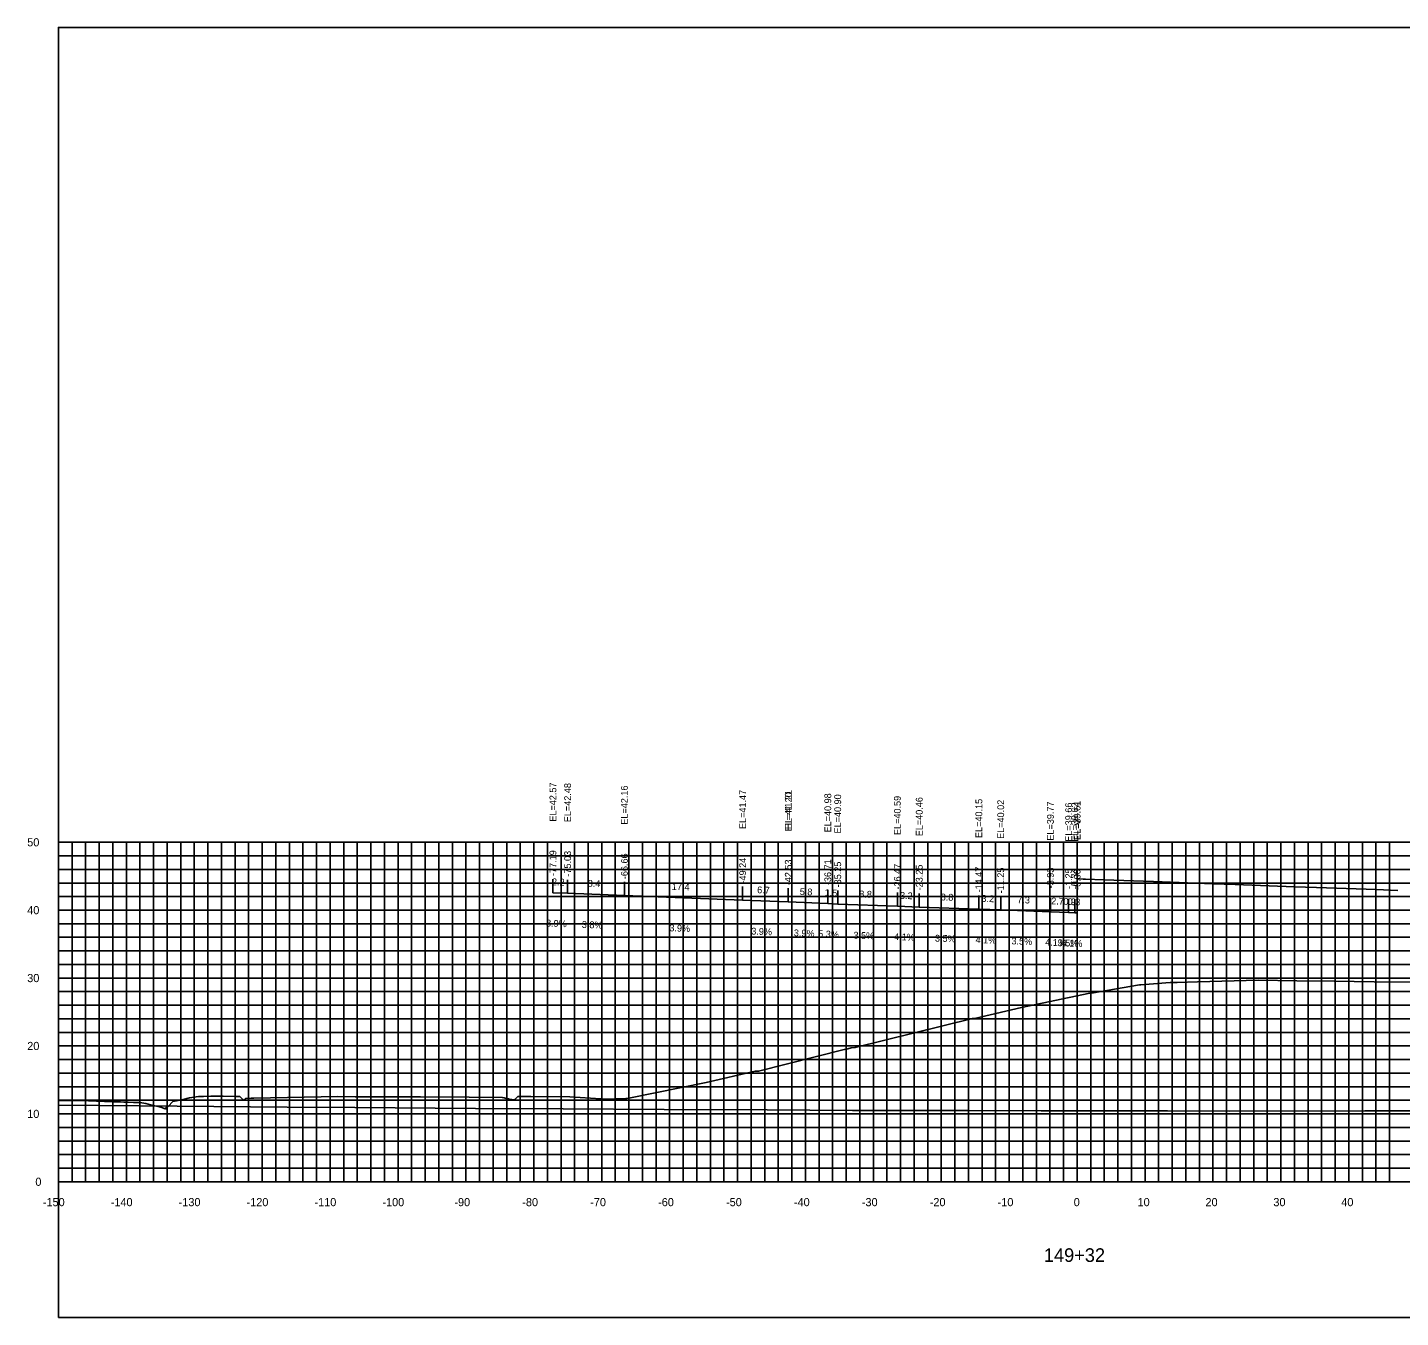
# Model space of a CAD drawing. Extents: x 1800880 to 1818864, y 245271 to 250560.
# Drawn here: x 1817789 to 1817991.2, y 248836 to 249026 of the extents above; entities that cross this region are included whole.
import ezdxf

# ---------------------------------------------------------------- set-up
doc = ezdxf.new("R2010")
doc.units = 0
for name, color, linetype in [('33', 7, 'Continuous'), ('ANNO-TXT', 7, 'Continuous'), ('AXIS', 7, 'Continuous'), ('CL-CNST', 7, 'Continuous'), ('DESIGN - DRAINAGE - Bridges', 7, 'Continuous'), ('Level 32', 7, 'Continuous'), ('Level 37', 7, 'Continuous'), ('Level 46', 7, 'Continuous'), ('Level 62', 7, 'Continuous'), ('SHT-BDR', 7, 'Continuous')]:
    doc.layers.add(name, color=color, linetype=linetype)

msp = doc.modelspace()

# ---------------------------------------------------------------- linework, layer by layer
at = {"layer": 'AXIS'}
msp.add_lwpolyline([(1817943.57, 248900.65), (1817944.48, 248900.62), (1817944.82, 248900.61), (1817947.5, 248900.5), (1817954.82, 248900.24), (1817963.6, 248899.93), (1817966.82, 248899.8), (1817975.6, 248899.49), (1817978.82, 248899.36), (1817987.6, 248899.06), (1817990.82, 248898.92)], dxfattribs=at)
at = {"layer": 'CL-CNST'}
msp.add_lwpolyline([(1817793.57, 248868.03), (1817797.97, 248867.96), (1817800.33, 248867.88), (1817800.44, 248867.88), (1817800.56, 248867.87), (1817800.69, 248867.87), (1817800.84, 248867.86), (1817801.01, 248867.86), (1817801.19, 248867.85), (1817801.41, 248867.84), (1817801.66, 248867.83), (1817801.95, 248867.82), (1817802.29, 248867.81), (1817802.7, 248867.8), (1817803.19, 248867.78), (1817803.81, 248867.76), (1817804.6, 248867.73), (1817805.66, 248867.69), (1817805.83, 248867.68), (1817806.42, 248867.55), (1817806.76, 248867.48), (1817808.78, 248866.99), (1817809.12, 248866.82), (1817809.3, 248866.81), (1817809.34, 248866.74), (1817809.55, 248867.18), (1817809.72, 248867.14), (1817810.39, 248867.84), (1817811.74, 248868.13), (1817812.86, 248868.41), (1817814.21, 248868.6), (1817814.61, 248868.6), (1817814.67, 248868.6), (1817814.92, 248868.6), (1817816.01, 248868.65), (1817816.09, 248868.65), (1817817.81, 248868.66), (1817817.84, 248868.66), (1817819.64, 248868.62), (1817820.26, 248868.58), (1817820.72, 248868.14), (1817820.87, 248868.05), (1817821.03, 248868.17), (1817821.04, 248868.19), (1817821.05, 248868.2), (1817821.06, 248868.22), (1817821.08, 248868.25), (1817821.1, 248868.28), (1817821.13, 248868.32), (1817821.96, 248868.34), (1817822.34, 248868.34), (1817834.71, 248868.58), (1817837.24, 248868.57), (1817846.89, 248868.54), (1817854.03, 248868.48), (1817858.91, 248868.45), (1817858.98, 248868.44), (1817859.2, 248868.39), (1817859.36, 248868.35), (1817859.49, 248868.32), (1817859.59, 248868.3), (1817859.68, 248868.28), (1817859.75, 248868.26), (1817859.8, 248868.25), (1817859.85, 248868.24), (1817859.9, 248868.23), (1817859.93, 248868.22), (1817859.97, 248868.21), (1817860, 248868.21), (1817860.67, 248868.12), (1817860.75, 248868.18), (1817861.23, 248868.61), (1817861.24, 248868.61), (1817863.1, 248868.61), (1817863.14, 248868.61), (1817868.88, 248868.55), (1817873.43, 248868.23), (1817873.76, 248868.22), (1817877.13, 248868.32), (1817877.24, 248868.32), (1817877.57, 248868.36), (1817888.96, 248870.66), (1817896.15, 248872.32), (1817896.36, 248872.32), (1817896.66, 248872.32), (1817909.27, 248875.51), (1817909.29, 248875.52), (1817909.79, 248875.64), (1817910.31, 248875.77), (1817910.86, 248875.79), (1817910.89, 248875.79), (1817928.15, 248880.1), (1817928.48, 248880.09), (1817935.39, 248881.69), (1817945.46, 248883.82), (1817945.71, 248883.82), (1817952.76, 248885.05), (1817952.94, 248885.05), (1817957.26, 248885.39), (1817958.31, 248885.39), (1817961.32, 248885.47), (1817970.3, 248885.73), (1817975.93, 248885.64), (1817981.43, 248885.56), (1817987.32, 248885.51), (1817993.17, 248885.46)], dxfattribs=at)
at = {"layer": 'DESIGN - DRAINAGE - Bridges'}
for p, q in [((1817793.51, 248906.04), (1817793.57, 248906.04)), ((1817793.57, 248856.04), (1817793.57, 248906.04)), ((1817793.51, 248896.04), (1817793.57, 248896.04)), ((1817793.51, 248886.04), (1817793.57, 248886.04)), ((1817793.51, 248876.04), (1817793.57, 248876.04)), ((1817793.51, 248866.04), (1817793.57, 248866.04)), ((1817793.51, 248856.04), (1817793.57, 248856.04)), ((1817793.57, 248856.04), (1818093.57, 248856.04)), ((1817793.57, 248855.98), (1817793.57, 248856.04)), ((1817803.57, 248855.98), (1817803.57, 248856.04)), ((1817813.57, 248855.98), (1817813.57, 248856.04)), ((1817823.57, 248855.98), (1817823.57, 248856.04)), ((1817833.57, 248855.98), (1817833.57, 248856.04)), ((1817843.57, 248855.98), (1817843.57, 248856.04)), ((1817853.57, 248855.98), (1817853.57, 248856.04)), ((1817863.57, 248855.98), (1817863.57, 248856.04)), ((1817873.57, 248855.98), (1817873.57, 248856.04)), ((1817883.57, 248855.98), (1817883.57, 248856.04)), ((1817893.57, 248855.98), (1817893.57, 248856.04)), ((1817903.57, 248855.98), (1817903.57, 248856.04)), ((1817913.57, 248855.98), (1817913.57, 248856.04)), ((1817923.57, 248855.98), (1817923.57, 248856.04)), ((1817933.57, 248855.98), (1817933.57, 248856.04)), ((1817943.57, 248855.98), (1817943.57, 248856.04)), ((1817953.57, 248855.98), (1817953.57, 248856.04)), ((1817963.57, 248855.98), (1817963.57, 248856.04)), ((1817973.57, 248855.98), (1817973.57, 248856.04)), ((1817983.57, 248855.98), (1817983.57, 248856.04))]:
    msp.add_line(p, q, dxfattribs=at)
at = {"layer": 'Level 37'}
for p, q in [((1817866.38, 248898.61), (1817866.38, 248900.61)), ((1817868.54, 248898.52), (1817868.54, 248900.52)), ((1817876.91, 248898.2), (1817876.91, 248900.2)), ((1817894.32, 248897.52), (1817894.32, 248899.52)), ((1817901.04, 248897.26), (1817901.04, 248899.26)), ((1817901.04, 248897.25), (1817901.04, 248899.25)), ((1817906.86, 248897.02), (1817906.86, 248899.02)), ((1817908.32, 248896.94), (1817908.32, 248898.94)), ((1817917.1, 248896.64), (1817917.1, 248898.64)), ((1817920.32, 248896.5), (1817920.32, 248898.5)), ((1817929.1, 248896.2), (1817929.1, 248898.2)), ((1817932.32, 248896.07), (1817932.32, 248898.07)), ((1817939.64, 248895.81), (1817939.64, 248897.81)), ((1817942.32, 248895.7), (1817942.32, 248897.7)), ((1817943.23, 248895.67), (1817943.23, 248897.67)), ((1817943.57, 248895.65), (1817943.57, 248897.65))]:
    msp.add_line(p, q, dxfattribs=at)
msp.add_lwpolyline([(1817793.57, 248836.04), (1818093.57, 248836.04), (1818093.57, 249026.04), (1817793.57, 249026.04)], close=True, dxfattribs=at)
at = {"layer": 'Level 46'}
for p, q in [((1817793.57, 248906.04), (1818093.57, 248906.04)), ((1817793.57, 248856.04), (1817793.57, 248906.04)), ((1817795.57, 248856.04), (1817795.57, 248906.04)), ((1817797.57, 248856.04), (1817797.57, 248906.04)), ((1817799.57, 248856.04), (1817799.57, 248906.04)), ((1817801.57, 248856.04), (1817801.57, 248906.04)), ((1817803.57, 248856.04), (1817803.57, 248906.04)), ((1817805.57, 248856.04), (1817805.57, 248906.04)), ((1817807.57, 248856.04), (1817807.57, 248906.04)), ((1817809.57, 248856.04), (1817809.57, 248906.04)), ((1817811.57, 248856.04), (1817811.57, 248906.04)), ((1817813.57, 248856.04), (1817813.57, 248906.04)), ((1817815.57, 248856.04), (1817815.57, 248906.04)), ((1817817.57, 248856.04), (1817817.57, 248906.04)), ((1817819.57, 248856.04), (1817819.57, 248906.04)), ((1817821.57, 248856.04), (1817821.57, 248906.04)), ((1817823.57, 248856.04), (1817823.57, 248906.04)), ((1817825.57, 248856.04), (1817825.57, 248906.04)), ((1817827.57, 248856.04), (1817827.57, 248906.04)), ((1817829.57, 248856.04), (1817829.57, 248906.04)), ((1817831.57, 248856.04), (1817831.57, 248906.04)), ((1817833.57, 248856.04), (1817833.57, 248906.04)), ((1817835.57, 248856.04), (1817835.57, 248906.04)), ((1817837.57, 248856.04), (1817837.57, 248906.04)), ((1817839.57, 248856.04), (1817839.57, 248906.04)), ((1817841.57, 248856.04), (1817841.57, 248906.04)), ((1817843.57, 248856.04), (1817843.57, 248906.04)), ((1817845.57, 248856.04), (1817845.57, 248906.04)), ((1817847.57, 248856.04), (1817847.57, 248906.04)), ((1817849.57, 248856.04), (1817849.57, 248906.04)), ((1817851.57, 248856.04), (1817851.57, 248906.04)), ((1817853.57, 248856.04), (1817853.57, 248906.04)), ((1817855.57, 248856.04), (1817855.57, 248906.04)), ((1817857.57, 248856.04), (1817857.57, 248906.04)), ((1817859.57, 248856.04), (1817859.57, 248906.04)), ((1817861.57, 248856.04), (1817861.57, 248906.04)), ((1817863.57, 248856.04), (1817863.57, 248906.04)), ((1817865.57, 248856.04), (1817865.57, 248906.04)), ((1817867.57, 248856.04), (1817867.57, 248906.04)), ((1817869.57, 248856.04), (1817869.57, 248906.04)), ((1817871.57, 248856.04), (1817871.57, 248906.04)), ((1817873.57, 248856.04), (1817873.57, 248906.04)), ((1817875.57, 248856.04), (1817875.57, 248906.04)), ((1817877.57, 248856.04), (1817877.57, 248906.04)), ((1817879.57, 248856.04), (1817879.57, 248906.04)), ((1817881.57, 248856.04), (1817881.57, 248906.04)), ((1817883.57, 248856.04), (1817883.57, 248906.04)), ((1817885.57, 248856.04), (1817885.57, 248906.04)), ((1817887.57, 248856.04), (1817887.57, 248906.04)), ((1817889.57, 248856.04), (1817889.57, 248906.04)), ((1817891.57, 248856.04), (1817891.57, 248906.04)), ((1817893.57, 248856.04), (1817893.57, 248906.04)), ((1817895.57, 248856.04), (1817895.57, 248906.04)), ((1817897.57, 248856.04), (1817897.57, 248906.04)), ((1817899.57, 248856.04), (1817899.57, 248906.04)), ((1817901.57, 248856.04), (1817901.57, 248906.04)), ((1817903.57, 248856.04), (1817903.57, 248906.04)), ((1817905.57, 248856.04), (1817905.57, 248906.04)), ((1817907.57, 248856.04), (1817907.57, 248906.04)), ((1817909.57, 248856.04), (1817909.57, 248906.04)), ((1817911.57, 248856.04), (1817911.57, 248906.04)), ((1817913.57, 248856.04), (1817913.57, 248906.04)), ((1817915.57, 248856.04), (1817915.57, 248906.04)), ((1817917.57, 248856.04), (1817917.57, 248906.04)), ((1817919.57, 248856.04), (1817919.57, 248906.04)), ((1817921.57, 248856.04), (1817921.57, 248906.04)), ((1817923.57, 248856.04), (1817923.57, 248906.04)), ((1817925.57, 248856.04), (1817925.57, 248906.04)), ((1817927.57, 248856.04), (1817927.57, 248906.04)), ((1817929.57, 248856.04), (1817929.57, 248906.04)), ((1817931.57, 248856.04), (1817931.57, 248906.04)), ((1817933.57, 248856.04), (1817933.57, 248906.04)), ((1817935.57, 248856.04), (1817935.57, 248906.04)), ((1817937.57, 248856.04), (1817937.57, 248906.04)), ((1817939.57, 248856.04), (1817939.57, 248906.04)), ((1817941.57, 248856.04), (1817941.57, 248906.04)), ((1817943.57, 248856.04), (1817943.57, 248906.04)), ((1817945.57, 248856.04), (1817945.57, 248906.04)), ((1817947.57, 248856.04), (1817947.57, 248906.04)), ((1817949.57, 248856.04), (1817949.57, 248906.04)), ((1817951.57, 248856.04), (1817951.57, 248906.04)), ((1817953.57, 248856.04), (1817953.57, 248906.04)), ((1817955.57, 248856.04), (1817955.57, 248906.04)), ((1817957.57, 248856.04), (1817957.57, 248906.04)), ((1817959.57, 248856.04), (1817959.57, 248906.04)), ((1817961.57, 248856.04), (1817961.57, 248906.04)), ((1817963.57, 248856.04), (1817963.57, 248906.04)), ((1817965.57, 248856.04), (1817965.57, 248906.04)), ((1817967.57, 248856.04), (1817967.57, 248906.04)), ((1817969.57, 248856.04), (1817969.57, 248906.04)), ((1817971.57, 248856.04), (1817971.57, 248906.04)), ((1817973.57, 248856.04), (1817973.57, 248906.04)), ((1817975.57, 248856.04), (1817975.57, 248906.04)), ((1817977.57, 248856.04), (1817977.57, 248906.04)), ((1817979.57, 248856.04), (1817979.57, 248906.04)), ((1817981.57, 248856.04), (1817981.57, 248906.04)), ((1817983.57, 248856.04), (1817983.57, 248906.04)), ((1817985.57, 248856.04), (1817985.57, 248906.04)), ((1817987.57, 248856.04), (1817987.57, 248906.04)), ((1817989.57, 248856.04), (1817989.57, 248906.04)), ((1817793.57, 248904.04), (1818093.57, 248904.04)), ((1817793.57, 248902.04), (1818093.57, 248902.04)), ((1817793.57, 248900.04), (1818093.57, 248900.04)), ((1817793.57, 248898.04), (1818093.57, 248898.04)), ((1817793.57, 248896.04), (1818093.57, 248896.04)), ((1817793.57, 248894.04), (1818093.57, 248894.04)), ((1817793.57, 248892.04), (1818093.57, 248892.04)), ((1817793.57, 248890.04), (1818093.57, 248890.04)), ((1817793.57, 248888.04), (1818093.57, 248888.04)), ((1817793.57, 248886.04), (1818093.57, 248886.04)), ((1817793.57, 248884.04), (1818093.57, 248884.04)), ((1817793.57, 248882.04), (1818093.57, 248882.04)), ((1817793.57, 248880.04), (1818093.57, 248880.04)), ((1817793.57, 248878.04), (1818093.57, 248878.04)), ((1817793.57, 248876.04), (1818093.57, 248876.04)), ((1817793.57, 248874.04), (1818093.57, 248874.04)), ((1817793.57, 248872.04), (1818093.57, 248872.04)), ((1817793.57, 248870.04), (1818093.57, 248870.04)), ((1817793.57, 248868.04), (1818093.57, 248868.04)), ((1817793.57, 248866.04), (1818093.57, 248866.04)), ((1817793.57, 248864.04), (1818093.57, 248864.04)), ((1817793.57, 248862.04), (1818093.57, 248862.04)), ((1817793.57, 248860.04), (1818093.57, 248860.04)), ((1817793.57, 248858.04), (1818093.57, 248858.04)), ((1817793.57, 248856.04), (1818093.57, 248856.04))]:
    msp.add_line(p, q, dxfattribs=at)
at = {"layer": 'Level 62'}
for points in [[(1817866.38, 248898.61), (1817868.54, 248898.52), (1817876.91, 248898.2), (1817894.32, 248897.52), (1817901.04, 248897.26)], [(1817901.04, 248897.25), (1817906.86, 248897.02), (1817908.32, 248896.94), (1817917.1, 248896.64), (1817920.32, 248896.5), (1817929.1, 248896.2), (1817932.32, 248896.07), (1817939.64, 248895.81), (1817942.32, 248895.7), (1817943.23, 248895.67), (1817943.57, 248895.65)], [(1817793.57, 248867.34), (1817799.48, 248867.27), (1817805.67, 248867.23), (1817827.24, 248867.02), (1817837.22, 248866.97), (1817855, 248866.84), (1817867.88, 248866.79), (1817882.75, 248866.66), (1817897.94, 248866.63), (1817910.51, 248866.55), (1817927.56, 248866.55), (1817938.26, 248866.47), (1817956.86, 248866.5), (1817966.02, 248866.44), (1817985.92, 248866.5), (1817993.77, 248866.47), (1818014.78, 248866.57), (1818021.53, 248866.58), (1818043.5, 248866.7), (1818049.28, 248866.6), (1818072.09, 248866.74), (1818077.04, 248866.79), (1818081.6, 248866.76), (1818093.57, 248866.83)]]:
    msp.add_lwpolyline(points, dxfattribs=at)

# ---------------------------------------------------------------- texts
for s, p in [('-150', (1817791.27, 248852.44)), ('-140', (1817801.27, 248852.44)), ('-130', (1817811.27, 248852.44)), ('-120', (1817821.27, 248852.44)), ('-110', (1817831.27, 248852.44)), ('-100', (1817841.27, 248852.44)), ('-90', (1817851.87, 248852.44)), ('-80', (1817861.87, 248852.44)), ('-70', (1817871.87, 248852.44)), ('-60', (1817881.87, 248852.44)), ('-50', (1817891.87, 248852.44)), ('-40', (1817901.87, 248852.44)), ('-30', (1817911.87, 248852.44)), ('-20', (1817921.87, 248852.44)), ('-10', (1817931.87, 248852.44)), ('0', (1817943.07, 248852.44)), ('10', (1817952.47, 248852.44)), ('20', (1817962.47, 248852.44)), ('30', (1817972.47, 248852.44)), ('40', (1817982.47, 248852.44))]:
    msp.add_text(s, height=1.2).set_placement(p)
at = {"layer": '33'}
for s, p in [('50', (1817788.97, 248905.44)), ('40', (1817788.97, 248895.44)), ('30', (1817788.97, 248885.44)), ('20', (1817788.97, 248875.44)), ('10', (1817788.97, 248865.44)), ('0', (1817790.17, 248855.44))]:
    msp.add_text(s, height=1.2, dxfattribs=at).set_placement(p)
at = {"layer": 'ANNO-TXT'}
for s, rotation, p in [('2.2', 357.7556, (1817866.22, 248899.72)), ('8.4', 357.7977, (1817871.49, 248899.51)), ('17.4', 357.7443, (1817883.88, 248899.03)), ('6.7', 357.7718, (1817896.44, 248898.54)), ('5.8', 357.7742, (1817902.71, 248898.28)), ('1.5', 356.9812, (1817906.37, 248898.15)), ('8.8', 357.9961, (1817911.47, 248897.93)), ('3.2', 357.656, (1817917.47, 248897.72)), ('8.8', 357.9961, (1817923.47, 248897.49)), ('3.2', 357.656, (1817929.47, 248897.28)), ('7.3', 357.9961, (1817934.74, 248897.08)), ('2.7', 357.656, (1817939.74, 248896.91)), ('0.9', 357.9961, (1817941.53, 248896.83)), ('0.3', 357.656, (1817942.16, 248896.81)), ('3.9%', 357.7556, (1817865.35, 248893.65)), ('3.8%', 357.7977, (1817870.62, 248893.44)), ('3.9%', 357.7443, (1817883.51, 248892.94)), ('3.9%', 357.7718, (1817895.57, 248892.46)), ('3.9%', 357.7742, (1817901.84, 248892.21)), ('5.3%', 356.9812, (1817905.42, 248892.09)), ('3.5%', 357.9961, (1817910.62, 248891.86)), ('4.1%', 357.656, (1817916.6, 248891.65)), ('3.5%', 357.9961, (1817922.62, 248891.42)), ('4.1%', 357.656, (1817928.6, 248891.21)), ('3.5%', 357.9961, (1817933.89, 248891.01)), ('4.1%', 357.656, (1817938.86, 248890.84)), ('3.5%', 357.9961, (1817940.69, 248890.75)), ('4.1%', 357.656, (1817941.28, 248890.74))]:
    msp.add_text(s, height=1, rotation=rotation, dxfattribs=at).set_placement(p)
at = {"layer": 'DESIGN - DRAINAGE - Bridges'}
for s, height, p in [('>', 1.5, (1817942.96, 248908.29)), ('-', 0.0001, (1817793.57, 248856.04))]:
    msp.add_text(s, height=height, dxfattribs=at).set_placement(p)
at = {"layer": 'Level 32'}
msp.add_text('149+32', height=2, dxfattribs=at).set_placement((1817938.68, 248844.24))
at = {"layer": 'SHT-BDR'}
for s, p in [('EL=42.57', (1817866.88, 248909.08)), ('EL=42.48', (1817869.04, 248909)), ('EL=42.16', (1817877.41, 248908.63)), ('EL=41.47', (1817894.82, 248907.99)), ('EL=41.21', (1817901.54, 248907.98)), ('EL=41.20', (1817901.54, 248907.64)), ('EL=40.98', (1817907.36, 248907.49)), ('EL=40.90', (1817908.82, 248907.34)), ('EL=40.59', (1817917.6, 248907.11)), ('EL=40.46', (1817920.82, 248906.93)), ('EL=40.15', (1817929.6, 248906.67)), ('EL=40.02', (1817932.82, 248906.54)), ('EL=39.77', (1817940.14, 248906.28)), ('EL=39.66', (1817942.82, 248906.12)), ('EL=39.62', (1817943.73, 248906.14)), ('EL=39.61', (1817944.07, 248906.38)), ('-77.19', (1817866.88, 248901.07)), ('-75.03', (1817869.04, 248900.98)), ('-66.66', (1817877.41, 248900.61)), ('-49.24', (1817894.82, 248899.97)), ('-42.53', (1817901.54, 248899.71)), ('-42.53', (1817901.54, 248899.7)), ('-36.71', (1817907.36, 248899.73)), ('-35.25', (1817908.82, 248899.4)), ('-26.47', (1817917.6, 248899.09)), ('-23.25', (1817920.82, 248898.96)), ('-14.47', (1817929.6, 248898.65)), ('-11.25', (1817932.82, 248898.52)), ('-3.93', (1817940.14, 248899.26)), ('-1.25', (1817942.82, 248899.15)), ('-0.34', (1817943.73, 248899.12)), ('-0.00', (1817944.07, 248899.02))]:
    msp.add_text(s, height=1, rotation=90, dxfattribs=at).set_placement(p)

doc.saveas('drawing.dxf')
